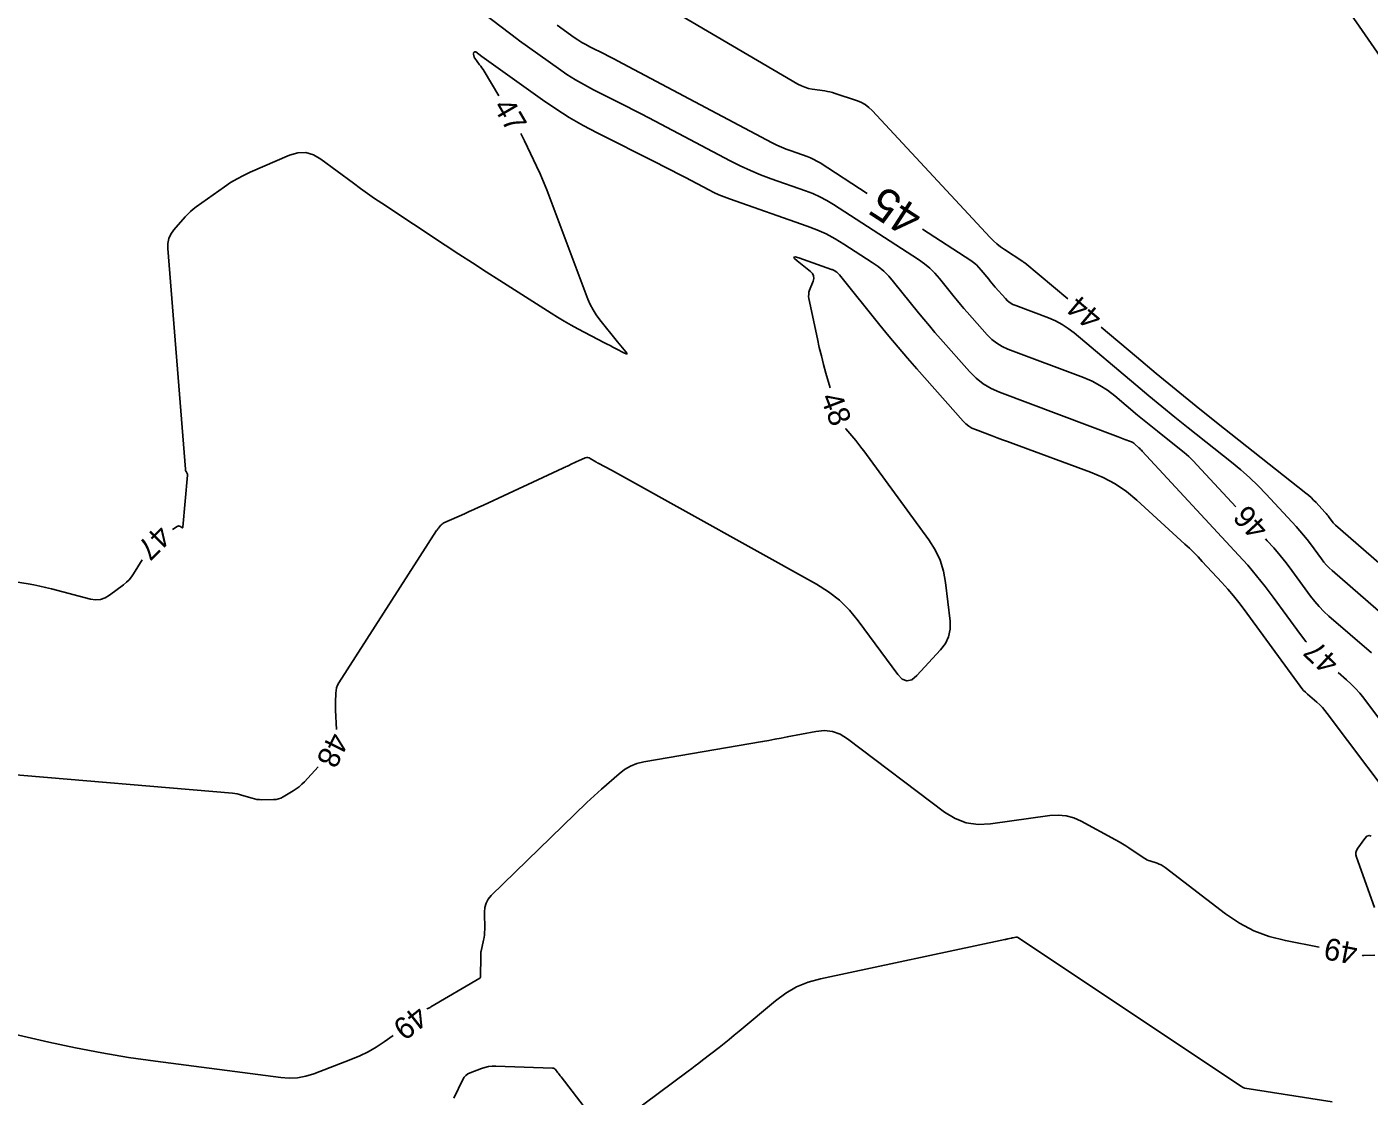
# Model space of a CAD drawing. Extents: x 2384780 to 2405861, y 547869 to 573706.
# Drawn here: x 2389774.1 to 2389896.7, y 552535.2 to 552632.9 of the extents above; entities that cross this region are included whole.
import ezdxf

# ---------------------------------------------------------------- set-up
doc = ezdxf.new("R2010")
doc.units = 0
doc.layers.add('Old_Level_60', color=7, linetype='Continuous')
doc.layers.add('Old_Level_61', color=7, linetype='Continuous')

msp = doc.modelspace()

# ---------------------------------------------------------------- linework, layer by layer
at = {"layer": 'Old_Level_60'}
for points in [[(2389850.854, 552652.792), (2389857.31125, 552651.84675), (2389859.78775, 552651.42825), (2389862.2385, 552650.90175), (2389864.6635, 552650.26725), (2389867.063, 552649.52475), (2389889.47375, 552642.04425), (2389889.7175, 552641.946), (2389889.9435, 552641.82025), (2389890.1515, 552641.66675), (2389890.342, 552641.48575), (2389890.9345, 552640.84875), (2389891.05425, 552640.7075), (2389891.16, 552640.5575), (2389891.2515, 552640.3985), (2389891.32875, 552640.23025), (2389891.8445, 552638.96025), (2389891.962, 552638.692), (2389892.09375, 552638.43125), (2389892.23975, 552638.17825), (2389892.39975, 552637.933), (2389907.314, 552616.38725)], [(2389802.47925, 552644.264), (2389818.9425, 552631.74925), (2389818.95875, 552631.73675), (2389818.97475, 552631.72375), (2389818.99025, 552631.7105), (2389819.00575, 552631.697), (2389819.0555, 552631.65225), (2389819.0665, 552631.64275), (2389819.0775, 552631.6335), (2389819.08875, 552631.62475), (2389819.1005, 552631.61625), (2389822.66475, 552629.07575), (2389823.438, 552628.54675), (2389824.2295, 552628.0485), (2389825.03975, 552627.58075), (2389825.86825, 552627.14375), (2389828.9175, 552625.60925), (2389829.57025, 552625.27875), (2389830.221, 552624.945), (2389830.87025, 552624.608), (2389831.51775, 552624.26775), (2389838.36775, 552620.6455), (2389839.277, 552620.18625), (2389840.20125, 552619.762), (2389841.141, 552619.373), (2389842.09575, 552619.019), (2389845.24025, 552617.91975), (2389845.90475, 552617.665), (2389846.5505, 552617.3725), (2389847.1775, 552617.0415), (2389847.786, 552616.67275), (2389855.573, 552611.6315), (2389856.10475, 552611.25675), (2389856.60175, 552610.84325), (2389857.064, 552610.39125), (2389857.4915, 552609.901), (2389858.83125, 552608.23575), (2389859.1205, 552607.88075), (2389859.41375, 552607.529), (2389859.71125, 552607.181), (2389860.01275, 552606.83625), (2389861.84625, 552604.7655), (2389862.25925, 552604.351), (2389862.713, 552603.9955), (2389863.207, 552603.6985), (2389863.7415, 552603.4605), (2389870.65325, 552600.86), (2389871.41725, 552600.53525), (2389872.14575, 552600.1495), (2389872.8385, 552599.70275), (2389873.49525, 552599.195), (2389875.58275, 552597.4365), (2389876.0315, 552597.06125), (2389876.483, 552596.6895), (2389876.93725, 552596.32125), (2389877.39425, 552595.95625), (2389879.41725, 552594.35275), (2389879.8435, 552594.0015), (2389880.2555, 552593.63475), (2389880.653, 552593.25225), (2389881.03625, 552592.85425), (2389884.5575, 552589.055)], [(2389826.62175, 552638.20375), (2389844.554, 552627.66525), (2389844.863, 552627.503), (2389845.18325, 552627.37225), (2389845.51475, 552627.27375), (2389845.85725, 552627.20675), (2389846.99475, 552627.04025), (2389847.23725, 552626.99925), (2389847.47725, 552626.94775), (2389847.71475, 552626.8855), (2389847.94975, 552626.81275), (2389849.9015, 552626.16125), (2389850.305, 552625.99875), (2389850.67925, 552625.7905), (2389851.02375, 552625.53625), (2389851.33875, 552625.2365), (2389862.118, 552613.6485), (2389862.419, 552613.34425), (2389862.73675, 552613.06025), (2389863.07175, 552612.7965), (2389863.42375, 552612.55325), (2389865.095, 552611.471), (2389865.10025, 552611.4675), (2389865.105, 552611.4635), (2389865.10925, 552611.45925), (2389865.1135, 552611.4545), (2389865.12625, 552611.43875), (2389865.129, 552611.43525), (2389865.13175, 552611.432), (2389865.1345, 552611.4285), (2389865.1375, 552611.42525), (2389865.155, 552611.4055), (2389865.15875, 552611.40175), (2389865.16325, 552611.39825), (2389865.168, 552611.3955), (2389865.173, 552611.39325), (2389865.2295, 552611.37175), (2389865.2415, 552611.36675), (2389865.25275, 552611.36075), (2389865.2635, 552611.354), (2389865.2735, 552611.346), (2389869.196, 552608.042)], [(2389817.20775, 552626.601), (2389815.87225, 552628.83425), (2389815.77725, 552628.9885), (2389815.67875, 552629.14), (2389815.57625, 552629.28925), (2389815.46975, 552629.43575), (2389815.034, 552630.0205), (2389815.00225, 552630.06825), (2389814.97575, 552630.11825), (2389814.9545, 552630.171), (2389814.9385, 552630.226), (2389814.89375, 552630.41825), (2389814.89, 552630.452), (2389814.89575, 552630.4825), (2389814.91075, 552630.5095), (2389814.935, 552630.53325), (2389815.02975, 552630.60525), (2389815.05, 552630.61675), (2389815.07025, 552630.62075), (2389815.0905, 552630.61675), (2389815.11075, 552630.60525), (2389815.656, 552630.191), (2389815.6565, 552630.1905), (2389815.65725, 552630.19), (2389815.65775, 552630.1895), (2389815.65825, 552630.18925), (2389815.65975, 552630.18775), (2389815.66025, 552630.18725), (2389815.6605, 552630.187), (2389815.661, 552630.18675), (2389815.66125, 552630.1865), (2389821.21875, 552626.22575), (2389822.424, 552625.40075), (2389823.658, 552624.624), (2389824.921, 552623.89475), (2389826.213, 552623.2135), (2389831.6445, 552620.48025), (2389832.30275, 552620.147), (2389832.95925, 552619.8105), (2389833.614, 552619.4705), (2389834.267, 552619.12725), (2389836.39775, 552618.0005), (2389836.85825, 552617.768), (2389837.32625, 552617.55325), (2389837.80225, 552617.356), (2389838.286, 552617.17675), (2389845.38125, 552614.69625), (2389846.261, 552614.359), (2389847.116, 552613.9715), (2389847.9465, 552613.5335), (2389848.752, 552613.04525), (2389851.3435, 552611.3675), (2389851.88125, 552610.9885), (2389852.384, 552610.5705), (2389852.85125, 552610.1135), (2389853.2835, 552609.6175), (2389855.56475, 552606.78225), (2389856.05725, 552606.17775), (2389856.5565, 552605.579), (2389857.063, 552604.98625), (2389857.57625, 552604.3995), (2389860.22975, 552601.40275), (2389860.8275, 552600.803), (2389861.484, 552600.28825), (2389862.199, 552599.85875), (2389862.9725, 552599.51425), (2389873.80925, 552595.437), (2389873.96375, 552595.379), (2389874.1185, 552595.32125), (2389874.27325, 552595.264), (2389874.428, 552595.207), (2389874.93425, 552595.0215), (2389875.03975, 552594.977), (2389875.1395, 552594.92275), (2389875.2335, 552594.85925), (2389875.32175, 552594.786), (2389875.69325, 552594.4465), (2389875.772, 552594.373), (2389875.84925, 552594.298), (2389875.925, 552594.22125), (2389875.999, 552594.143), (2389884.804, 552584.643), (2389885.64025, 552583.7145), (2389886.4485, 552582.763), (2389887.229, 552581.78825), (2389887.98175, 552580.79075), (2389890.46225, 552577.403), (2389890.9625, 552576.758), (2389891.01625, 552576.6965)], [(2389787.40275, 552586.9785), (2389787.8425, 552587.26825), (2389787.9, 552587.297), (2389787.958, 552587.30725), (2389788.01625, 552587.2995), (2389788.075, 552587.27325), (2389788.2675, 552587.15825), (2389788.304, 552587.1425), (2389788.3315, 552587.145), (2389788.3495, 552587.16575), (2389788.35825, 552587.2045), (2389788.767, 552591.95925), (2389788.768, 552591.968), (2389788.7695, 552591.97675), (2389788.7715, 552591.9855), (2389788.77375, 552591.994), (2389788.7825, 552592.022), (2389788.78375, 552592.02775), (2389788.78375, 552592.0335), (2389788.7825, 552592.03925), (2389788.78, 552592.04475), (2389788.6505, 552592.27325), (2389788.62575, 552592.323), (2389788.60675, 552592.3745), (2389788.5935, 552592.428), (2389788.586, 552592.48325), (2389786.9715, 552612.63875), (2389786.97725, 552613.109), (2389787.072, 552613.55), (2389787.256, 552613.962), (2389787.529, 552614.34475), (2389788.56625, 552615.54775), (2389788.7955, 552615.79775), (2389789.0385, 552616.03275), (2389789.2955, 552616.25225), (2389789.5665, 552616.4565), (2389792.155, 552618.289), (2389792.7185, 552618.66625), (2389793.29925, 552619.01275), (2389793.89725, 552619.32825), (2389794.5125, 552619.613), (2389798.094, 552621.15875), (2389798.84925, 552621.386), (2389799.58, 552621.40525), (2389800.28625, 552621.2165), (2389800.968, 552620.82), (2389803.9295, 552618.6055), (2389804.56725, 552618.1355), (2389805.21175, 552617.675), (2389805.863, 552617.224), (2389806.52075, 552616.78225), (2389812.31225, 552612.95325), (2389813.555, 552612.13575), (2389814.80175, 552611.324), (2389816.05225, 552610.51825), (2389817.3065, 552609.718), (2389821.98925, 552606.7465), (2389822.59325, 552606.37175), (2389823.20425, 552606.00925), (2389823.8225, 552605.6595), (2389824.448, 552605.322), (2389826.878, 552604.04225), (2389827.131, 552603.90925), (2389827.38375, 552603.776), (2389827.63675, 552603.64275), (2389827.88975, 552603.5095), (2389828.716, 552603.0745), (2389828.855, 552603.01225), (2389828.9185, 552603.01225), (2389828.90625, 552603.0745), (2389828.81825, 552603.199), (2389828.0695, 552604.12325), (2389828.069, 552604.124), (2389828.06875, 552604.12475), (2389828.06825, 552604.1255), (2389828.068, 552604.126), (2389828.06675, 552604.1285), (2389828.0665, 552604.129), (2389828.06625, 552604.1295), (2389828.066, 552604.13), (2389828.0655, 552604.1305), (2389826.4445, 552606.13575), (2389826.11625, 552606.5765), (2389825.82625, 552607.039), (2389825.57475, 552607.52375), (2389825.3615, 552608.03), (2389821.892, 552617.279), (2389821.6085, 552618.01075), (2389821.309, 552618.7355), (2389820.99375, 552619.45375), (2389820.6625, 552620.16525), (2389819.55525, 552622.47825), (2389819.31225, 552622.97075), (2389819.22125, 552623.14525)], [(2389900.25275, 552560.441), (2389892.90825, 552570.1915), (2389892.692, 552570.46375), (2389892.46225, 552570.7235), (2389892.21925, 552570.97075), (2389891.96275, 552571.2055), (2389891.1035, 552571.95225), (2389890.92425, 552572.11675), (2389890.75525, 552572.2905), (2389890.596, 552572.4735), (2389890.447, 552572.66575), (2389885.32025, 552579.66775), (2389884.8365, 552580.30875), (2389884.335, 552580.935), (2389883.8155, 552581.5465), (2389883.27825, 552582.14325), (2389881.49375, 552584.0685), (2389881.10725, 552584.47675), (2389880.71275, 552584.877), (2389880.30975, 552585.26875), (2389879.8985, 552585.6525), (2389875.5265, 552589.647), (2389874.558, 552590.45075), (2389873.52575, 552591.1495), (2389872.42975, 552591.74375), (2389871.27, 552592.233), (2389864.1705, 552594.83675), (2389863.70025, 552595.00975), (2389863.23, 552595.18375), (2389862.7605, 552595.359), (2389862.291, 552595.535), (2389860.7585, 552596.1115), (2389860.442, 552596.2525), (2389860.1495, 552596.42825), (2389859.881, 552596.63875), (2389859.6365, 552596.884), (2389855.406, 552601.66225), (2389854.5485, 552602.64225), (2389853.70275, 552603.63225), (2389852.869, 552604.632), (2389852.04675, 552605.6415), (2389848.34775, 552610.239), (2389848.29, 552610.30525), (2389848.22775, 552610.366), (2389848.16075, 552610.42175), (2389848.089, 552610.4725), (2389847.847, 552610.629), (2389847.79425, 552610.661), (2389847.74, 552610.68975), (2389847.684, 552610.715), (2389847.6265, 552610.737), (2389844.63975, 552611.78125), (2389844.31125, 552611.876), (2389844.17675, 552611.8625), (2389844.236, 552611.74075), (2389844.489, 552611.511), (2389845.694, 552610.53375), (2389845.86925, 552610.3495), (2389845.96675, 552610.14425), (2389845.9865, 552609.91775), (2389845.92825, 552609.67025), (2389845.6115, 552608.82725), (2389845.55725, 552608.6455), (2389845.52975, 552608.46175), (2389845.529, 552608.276), (2389845.55525, 552608.08825), (2389846.33, 552604.4055), (2389846.503, 552603.618), (2389846.68975, 552602.834), (2389846.89, 552602.05325), (2389847.10425, 552601.276), (2389847.49225, 552599.915)], [(2389872.25525, 552605.465), (2389875.46875, 552602.75775), (2389877.28375, 552601.2405), (2389879.11, 552599.73675), (2389880.9475, 552598.2465), (2389882.796, 552596.77025), (2389890.9455, 552590.31125), (2389891.193, 552590.10725), (2389891.432, 552589.89425), (2389891.663, 552589.67225), (2389891.8855, 552589.44125), (2389892.6945, 552588.56825), (2389892.79775, 552588.4535), (2389892.89725, 552588.33625), (2389892.9935, 552588.216), (2389893.0865, 552588.093), (2389893.384, 552587.6865), (2389893.45, 552587.6015), (2389893.5205, 552587.5205), (2389893.59525, 552587.44375), (2389893.6745, 552587.37075), (2389904.39225, 552578.0585)], [(2389848.90525, 552596.2075), (2389848.921, 552596.1865), (2389849.82725, 552595.1045), (2389850.0195, 552594.871), (2389850.20775, 552594.63475), (2389850.39225, 552594.39525), (2389850.573, 552594.15275), (2389856.51625, 552586.036), (2389857.09275, 552585.13475), (2389857.5395, 552584.18325), (2389857.85675, 552583.18075), (2389858.04425, 552582.12775), (2389858.4455, 552578.60475), (2389858.456, 552577.87475), (2389858.31625, 552577.19375), (2389858.02575, 552576.5625), (2389857.5845, 552575.98025), (2389855.41025, 552573.6335), (2389854.95175, 552573.2625), (2389854.50825, 552573.15525), (2389854.07975, 552573.31175), (2389853.666, 552573.73225), (2389850.067, 552578.62575), (2389849.25025, 552579.62225), (2389848.3415, 552580.515), (2389847.3415, 552581.30375), (2389846.24975, 552581.98875), (2389828.61425, 552591.80175), (2389828.344, 552591.95125), (2389828.0725, 552592.099), (2389827.8005, 552592.2455), (2389827.5275, 552592.39025), (2389826.29525, 552593.03925), (2389826.27325, 552593.05075), (2389826.25125, 552593.06225), (2389826.2295, 552593.07375), (2389826.2075, 552593.08525), (2389826.136, 552593.123), (2389826.1205, 552593.13125), (2389826.1055, 552593.13975), (2389826.09075, 552593.14875), (2389826.076, 552593.15775), (2389825.5705, 552593.4785), (2389825.461, 552593.53225), (2389825.34925, 552593.556), (2389825.23525, 552593.5495), (2389825.11875, 552593.51325), (2389824.49475, 552593.24025), (2389824.36125, 552593.1815), (2389824.228, 552593.12175), (2389824.09525, 552593.0615), (2389823.96275, 552593.00025), (2389823.48625, 552592.77875), (2389823.38425, 552592.73125), (2389823.282, 552592.68375), (2389823.18, 552592.63625), (2389823.07775, 552592.58875), (2389815.82275, 552589.21525), (2389815.38625, 552589.01325), (2389814.94925, 552588.8125), (2389814.51125, 552588.6135), (2389814.07275, 552588.41575), (2389812.20275, 552587.57675), (2389812.11725, 552587.53225), (2389812.0385, 552587.479), (2389811.96675, 552587.41675), (2389811.90175, 552587.3455), (2389811.7005, 552587.0985), (2389811.65825, 552587.045), (2389811.61725, 552586.99025), (2389811.57825, 552586.9345), (2389811.5405, 552586.8775), (2389802.6135, 552572.97025), (2389802.492, 552572.7505), (2389802.403, 552572.521), (2389802.34625, 552572.28125), (2389802.32175, 552572.0315), (2389802.29475, 552571.19925), (2389802.291, 552571.021), (2389802.291, 552570.84275), (2389802.295, 552570.6645), (2389802.303, 552570.48625), (2389802.40075, 552568.71225)], [(2389887.27675, 552586.1215), (2389887.43425, 552585.9515), (2389888.026, 552585.29425), (2389888.598, 552584.62075), (2389889.1505, 552583.931), (2389889.68325, 552583.225), (2389891.39125, 552580.892), (2389891.77, 552580.40375), (2389892.17425, 552579.939), (2389892.60375, 552579.4975), (2389893.05875, 552579.0795), (2389896.943, 552575.70475)], [(2389771.7165, 552582.4305), (2389774.21475, 552582.014), (2389774.749, 552581.91875), (2389775.2805, 552581.8115), (2389775.8095, 552581.69275), (2389776.336, 552581.562), (2389779.905, 552580.63325), (2389780.371, 552580.56175), (2389780.81625, 552580.59525), (2389781.24075, 552580.7335), (2389781.6445, 552580.977), (2389782.92975, 552581.94325), (2389783.19325, 552582.16125), (2389783.4335, 552582.4005), (2389783.65025, 552582.66125), (2389783.8435, 552582.94325), (2389784.62075, 552584.19825)], [(2389893.9015, 552573.93425), (2389894.68325, 552573.25475), (2389895.10475, 552572.86875), (2389895.5045, 552572.46225), (2389895.882, 552572.0355), (2389896.23775, 552571.588), (2389900.70775, 552565.6535)], [(2389892.18625, 552548.841), (2389889.08875, 552549.43175), (2389887.614, 552549.80075), (2389886.21175, 552550.332), (2389884.88225, 552551.025), (2389883.6255, 552551.88025), (2389878.10175, 552556.117), (2389877.93, 552556.2375), (2389877.7495, 552556.342), (2389877.56075, 552556.43025), (2389877.3635, 552556.5025), (2389876.70525, 552556.712), (2389876.5665, 552556.7615), (2389876.4325, 552556.82075), (2389876.303, 552556.88925), (2389876.178, 552556.9675), (2389874.796, 552557.90175), (2389874.4975, 552558.098), (2389874.1945, 552558.287), (2389873.887, 552558.4685), (2389873.57475, 552558.64225), (2389870.431, 552560.34325), (2389869.74675, 552560.64875), (2389869.04125, 552560.83625), (2389868.3145, 552560.9055), (2389867.56675, 552560.857), (2389862.14375, 552560.08675), (2389861.00975, 552560.03075), (2389859.9325, 552560.19325), (2389858.91175, 552560.574), (2389857.9475, 552561.17325), (2389849.09125, 552567.87475), (2389848.42125, 552568.28625), (2389847.71375, 552568.53525), (2389846.969, 552568.622), (2389846.1865, 552568.546), (2389843.569, 552568.03275), (2389843.00775, 552567.9245), (2389842.446, 552567.81925), (2389841.8835, 552567.7175), (2389841.3205, 552567.619), (2389830.4595, 552565.74975), (2389829.83875, 552565.6), (2389829.256, 552565.37075), (2389828.711, 552565.06225), (2389828.20375, 552564.67425), (2389826.609, 552563.2775), (2389826.269, 552562.976), (2389825.93325, 552562.67025), (2389825.6015, 552562.36), (2389825.2735, 552562.04575), (2389816.52875, 552553.55425), (2389816.25025, 552553.22725), (2389816.05325, 552552.86675), (2389815.93775, 552552.47225), (2389815.904, 552552.04425), (2389815.9285, 552550.463), (2389815.925, 552550.21625), (2389815.9065, 552549.971), (2389815.87325, 552549.72725), (2389815.825, 552549.485), (2389815.5945, 552548.485), (2389815.58175, 552548.42175), (2389815.57325, 552548.35775), (2389815.5685, 552548.29375), (2389815.56775, 552548.229), (2389815.5715, 552548.0175), (2389815.57225, 552547.972), (2389815.57225, 552547.92675), (2389815.572, 552547.88125), (2389815.5715, 552547.836), (2389815.54, 552546.28625), (2389815.53925, 552546.25575), (2389815.5385, 552546.225), (2389815.53775, 552546.19425), (2389815.53675, 552546.16375), (2389815.534, 552546.0635), (2389815.531, 552546.04325), (2389815.52375, 552546.02575), (2389815.51175, 552546.011), (2389815.4955, 552545.99875), (2389811.0175, 552543.37125), (2389810.9475, 552543.332), (2389810.876, 552543.296), (2389810.803, 552543.263), (2389810.7285, 552543.233), (2389810.65775, 552543.20625)], [(2389800.7235, 552565.29925), (2389799.46425, 552563.945), (2389799.23, 552563.71025), (2389798.98125, 552563.49375), (2389798.71775, 552563.29525), (2389798.4395, 552563.115), (2389797.5065, 552562.556), (2389797.3025, 552562.451), (2389797.09025, 552562.37525), (2389796.8695, 552562.329), (2389796.64075, 552562.312), (2389795.57575, 552562.30175), (2389795.34875, 552562.30825), (2389795.1245, 552562.33175), (2389794.9025, 552562.37275), (2389794.683, 552562.431), (2389793.72325, 552562.7245), (2389793.5165, 552562.78175), (2389793.3075, 552562.828), (2389793.0965, 552562.863), (2389792.88325, 552562.887), (2389772.023, 552564.6815)], [(2389896.93, 552558.96925), (2389896.72975, 552559.03475), (2389896.53125, 552558.9655), (2389896.33375, 552558.761), (2389895.69075, 552557.87275), (2389895.58025, 552557.6785), (2389895.524, 552557.47675), (2389895.52225, 552557.26725), (2389895.57475, 552557.05), (2389897.2345, 552552.445)], [(2389896.14025, 552548.08725), (2389896.1155, 552548.092)], [(2389897.259, 552548.117), (2389896.26625, 552548.066), (2389896.2535, 552548.06575), (2389896.24075, 552548.0665), (2389896.22825, 552548.068), (2389896.21575, 552548.0705), (2389896.17525, 552548.07975), (2389896.1665, 552548.08175), (2389896.15775, 552548.08375), (2389896.149, 552548.0855), (2389896.14025, 552548.08725)], [(2389807.5535, 552540.7725), (2389806.74025, 552540.19425), (2389806.0215, 552539.7165), (2389805.277, 552539.287), (2389804.50675, 552538.90575), (2389803.7105, 552538.57275), (2389800.309, 552537.27425), (2389799.5745, 552537.0435), (2389798.829, 552536.9075), (2389798.072, 552536.8665), (2389797.304, 552536.92025), (2389785.84925, 552538.42025), (2389783.4, 552538.77025), (2389780.96075, 552539.17775), (2389778.53175, 552539.64275), (2389776.11325, 552540.16475), (2389763.51925, 552543.03925)]]:
    msp.add_lwpolyline(points, dxfattribs=at)
at = {"layer": 'Old_Level_61'}
for points in [[(2389822.5395, 552633.046), (2389824.111, 552631.92575), (2389824.452, 552631.6925), (2389824.801, 552631.47275), (2389825.15825, 552631.26675), (2389825.5235, 552631.074), (2389826.8975, 552630.3825), (2389827.1915, 552630.23375), (2389827.48475, 552630.08325), (2389827.77725, 552629.9315), (2389828.069, 552629.77825), (2389842.1935, 552622.309), (2389842.6155, 552622.09575), (2389843.04475, 552621.899), (2389843.481, 552621.71825), (2389843.92425, 552621.554), (2389845.38425, 552621.0435), (2389845.69275, 552620.92525), (2389845.99275, 552620.78925), (2389846.284, 552620.63575), (2389846.5665, 552620.4645), (2389850.88525, 552617.6685)], [(2389855.922, 552614.40775), (2389860.334, 552611.55125), (2389860.6025, 552611.362), (2389860.85325, 552611.1535), (2389861.08675, 552610.92525), (2389861.3025, 552610.67775), (2389861.97875, 552609.83725), (2389862.12475, 552609.658), (2389862.27275, 552609.4805), (2389862.42275, 552609.30475), (2389862.575, 552609.13075), (2389863.5005, 552608.0855), (2389863.709, 552607.87625), (2389863.938, 552607.69675), (2389864.1875, 552607.547), (2389864.45725, 552607.42675), (2389867.452, 552606.3), (2389868.079, 552606.0335), (2389868.67675, 552605.717), (2389869.24525, 552605.3505), (2389869.78425, 552604.93375), (2389875.41575, 552600.18975), (2389876.60275, 552599.19725), (2389877.79725, 552598.214), (2389878.99875, 552597.2395), (2389880.20775, 552596.274), (2389884.17025, 552593.13325), (2389885.00425, 552592.446), (2389885.81025, 552591.72825), (2389886.588, 552590.98), (2389887.33775, 552590.2015), (2389890.06425, 552587.25975), (2389890.41175, 552586.874), (2389890.74775, 552586.4785), (2389891.072, 552586.0735), (2389891.38475, 552585.659), (2389892.38775, 552584.28925), (2389892.61, 552584.00275), (2389892.84725, 552583.72975), (2389893.0995, 552583.4705), (2389893.36675, 552583.22525), (2389900.6335, 552576.91125)], [(2389893.35275, 552534.7), (2389885.3915, 552535.954), (2389885.35025, 552535.9625), (2389885.311, 552535.97525), (2389885.273, 552535.992), (2389885.2365, 552536.01275), (2389885.12025, 552536.08725), (2389885.09525, 552536.10325), (2389885.0705, 552536.1195), (2389885.04575, 552536.13575), (2389885.021, 552536.152), (2389864.7015, 552549.69225), (2389864.6415, 552549.7245), (2389864.579, 552549.74375), (2389864.514, 552549.7495), (2389864.44625, 552549.742), (2389864.22075, 552549.6955), (2389864.17225, 552549.6855), (2389864.124, 552549.675), (2389864.076, 552549.6645), (2389864.02775, 552549.65375), (2389863.7155, 552549.5835), (2389863.6485, 552549.5685), (2389863.5815, 552549.55375), (2389863.5145, 552549.53925), (2389863.4475, 552549.52475), (2389846.613, 552545.953), (2389845.49, 552545.64375), (2389844.4295, 552545.206), (2389843.4315, 552544.63975), (2389842.4965, 552543.94525), (2389839.18125, 552541.161), (2389838.72825, 552540.78425), (2389838.27175, 552540.412), (2389837.81175, 552540.044), (2389837.34825, 552539.6805), (2389835.82825, 552538.49975), (2389835.502, 552538.24775), (2389835.17425, 552537.99725), (2389834.845, 552537.74875), (2389834.51475, 552537.502), (2389829.1725, 552533.53375)], [(2389826.73475, 552532.02575), (2389822.90925, 552536.9855), (2389822.83775, 552537.0785), (2389822.766, 552537.17125), (2389822.69425, 552537.264), (2389822.6225, 552537.3565), (2389822.38775, 552537.65925), (2389822.3335, 552537.7165), (2389822.27125, 552537.758), (2389822.20125, 552537.784), (2389822.12325, 552537.7945), (2389816.941, 552537.9695), (2389816.604, 552537.9645), (2389816.27275, 552537.9265), (2389815.94675, 552537.85575), (2389815.62625, 552537.75175), (2389814.588, 552537.35875), (2389814.3805, 552537.2585), (2389814.20225, 552537.1255), (2389814.05375, 552536.9605), (2389813.9345, 552536.76275), (2389813.09475, 552535.0415)]]:
    msp.add_lwpolyline(points, dxfattribs=at)

# ---------------------------------------------------------------- texts
at = {"layer": 'Old_Level_60'}
for s, rotation, p in [('47', 300.2261694, (2389816.649, 552625.61925)), ('44', 139.8896639, (2389872.502, 552606.5645)), ('48', 290.8616056, (2389846.5705, 552599.04075)), ('46', 132.8259, (2389887.65675, 552587.1825)), ('47', 224.9834528, (2389786.08025, 552587.5445)), ('47', 136.2486639, (2389894.125, 552574.98475)), ('48', 243.8315472, (2389801.8225, 552568.57875)), ('49', 169.2055917, (2389895.79225, 552549.1715)), ('49', 218.0950806, (2389809.7315, 552543.63175))]:
    msp.add_text(s, height=2, rotation=rotation, dxfattribs=at).set_placement(p)
at = {"layer": 'Old_Level_61'}
msp.add_text('45', height=3, rotation=147.0807556, dxfattribs=at).set_placement((2389856.152, 552616.04575))

doc.saveas('drawing.dxf')
